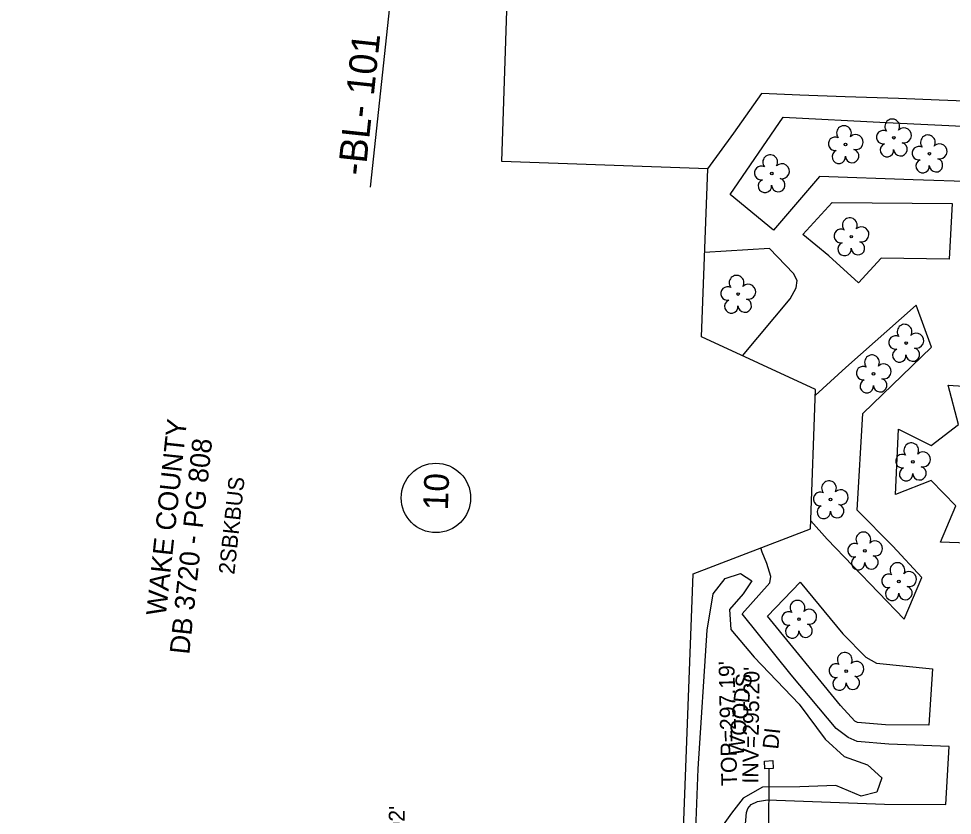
# Model space of a CAD drawing. Extents: x 2100323 to 2109811, y 740376 to 749755.
# Drawn here: x 2105494.9 to 2105730.4, y 741122.4 to 741323.2 of the extents above; entities that cross this region are included whole.
import ezdxf

# ---------------------------------------------------------------- set-up
doc = ezdxf.new("R2010")
doc.units = 0
for name, color, linetype in [('Exist Building', 7, 'Continuous'), ('Exist Building Text', 7, 'Continuous'), ('Exist Horizontal Baseline Alignment Station Label', 7, 'Continuous'), ('Exist Other Culture Area Outline', 7, 'Continuous'), ('Exist Property Deed Book Text', 7, 'Continuous'), ('Exist Property Owner Number CELL', 7, 'Continuous'), ('Exist Property Owner Text', 7, 'Continuous'), ('Exist Roads Curbs', 7, 'Continuous'), ('Exist Structure Minor Drop Inlet', 7, 'Continuous'), ('Exist Structure Minor Drop Inlet Text', 7, 'Continuous'), ('Exist Structure Minor Drop Inlet Top Elevation', 7, 'Continuous'), ('Exist Structure Minor Pipes RCP 12 Inch', 7, 'Continuous'), ('Exist Structure Minor Pipes RCP 12 Inch Invert', 7, 'Continuous'), ('Exist Structure Minor Storm Sewer Manhole Text', 7, 'Continuous'), ('Exist Vegetation Tree CELL', 7, 'Continuous'), ('Exist Vegetation Woods Line', 7, 'Continuous'), ('Exist Vegetation Woods Line Text', 7, 'Continuous')]:
    doc.layers.add(name, color=color, linetype=linetype)

msp = doc.modelspace()

# ---------------------------------------------------------------- linework, layer by layer
at = {"layer": 'Exist Building'}
msp.add_lwpolyline([(2105655.87, 740941.3), (2105665.05, 741183.27), (2105694.65, 741194.61), (2105695.87, 741229.75), (2105667.11, 741242.97), (2105668.73, 741285.34), (2105616.78, 741287.22), (2105618.25, 741332.94), (2105472.82, 741337.86), (2105463.98, 741093.77), (2105542.41, 741091.19), (2105541.81, 741072.31), (2105556.77, 741071.85), (2105555.88, 741041.91), (2105581.43, 741040.99), (2105583.31, 741091.81), (2105607.2, 741091.08), (2105601.65, 740943.21)], close=True, dxfattribs=at)
at = {"layer": 'Exist Horizontal Baseline Alignment Station Label'}
msp.add_line((2105590.48, 741345.55), (2105583.54, 741280.73), dxfattribs=at)
at = {"layer": 'Exist Other Culture Area Outline'}
for points in [[(2105687.74, 741298.33), (2105713.66, 741297), (2105736.45, 741295.9), (2105736.02, 741282.07), (2105720.48, 741282.6), (2105696.92, 741283.4), (2105685.32, 741269.86), (2105674.39, 741278.87), (2105687.74, 741298.33)], [(2105729.61, 741262.55), (2105712.42, 741262.8), (2105706.69, 741256.59), (2105699.26, 741263.39), (2105692.69, 741268.79), (2105700.11, 741276.86), (2105730.36, 741276.57), (2105729.61, 741262.55)], [(2105677.49, 741238.2), (2105689.49, 741252.6), (2105690.96, 741255.38), (2105691.28, 741257.18), (2105690.35, 741258.99), (2105684.25, 741265.23), (2105667.92, 741264.23)], [(2105694.72, 741196.57), (2105698.83, 741192.02), (2105718.26, 741171.8), (2105722.72, 741182.34), (2105715.35, 741190.24), (2105706.39, 741199.28), (2105707.79, 741223.66), (2105725.12, 741240.4), (2105721.25, 741250.97), (2105703.53, 741235.26), (2105695.82, 741228.21)], [(2105725.05, 741206.75), (2105716.06, 741203.25), (2105716.77, 741219.75), (2105725, 741215.61), (2105731.92, 741220.86), (2105729.29, 741230.81), (2105744.84, 741229.76), (2105740.55, 741221.35), (2105745.95, 741214.42), (2105756.05, 741218.08), (2105755.77, 741201.86), (2105745.02, 741206.43), (2105740.15, 741200.73), (2105743.51, 741190.62), (2105727.4, 741191.19), (2105731.22, 741200.37), (2105725.05, 741206.75)], [(2105677.87, 741116.35), (2105678.46, 741123.07), (2105678.79, 741124.06), (2105679.65, 741125.09), (2105681.21, 741125.88), (2105683.73, 741126.3), (2105713.24, 741125.19), (2105728.74, 741125.11), (2105729.6, 741139.75), (2105714.37, 741140.27), (2105706.37, 741140.99), (2105704.07, 741141.95), (2105701.06, 741144.28), (2105689.73, 741157.81), (2105677.34, 741173.13), (2105684.38, 741180.96), (2105684.63, 741182.6), (2105683.57, 741185.87), (2105682.46, 741188.71), (2105682.06, 741189.79)], [(2105713.48, 741145.16), (2105706.48, 741145.75), (2105705.75, 741146.07), (2105702.14, 741150.03), (2105683.77, 741172.58), (2105691.98, 741181.16), (2105702.8, 741168.09), (2105708.53, 741162.27), (2105711.27, 741160.69), (2105725.39, 741159.32), (2105724.47, 741145.11), (2105713.48, 741145.16)]]:
    msp.add_lwpolyline(points, dxfattribs=at)
at = {"layer": 'Exist Property Owner Number CELL'}
msp.add_circle((2105600.15, 741202.39), 8.75, dxfattribs=at)
at = {"layer": 'Exist Roads Curbs'}
msp.add_lwpolyline([(2105737.56, 741297.77), (2105737.78, 741302.27), (2105727.09, 741302.64), (2105716.8, 741303.07), (2105703.34, 741303.52), (2105691.93, 741303.95), (2105682.28, 741304.36), (2105675.2, 741294.35), (2105668.62, 741285.34)], dxfattribs=at)
at = {"layer": 'Exist Structure Minor Drop Inlet'}
msp.add_lwpolyline([(2105683.02, 741136.06), (2105685.11, 741136.16), (2105685.2, 741134.16), (2105683.11, 741134.06)], close=True, dxfattribs=at)
at = {"layer": 'Exist Structure Minor Pipes RCP 12 Inch'}
msp.add_line((2105683.92, 741068.76), (2105684.16, 741134.22), dxfattribs=at)
at = {"layer": 'Exist Vegetation Tree CELL'}
for p, q in [((2105715.61, 741293.18), (2105715.61, 741293.18)), ((2105703.44, 741291.49), (2105703.44, 741291.49)), ((2105724.59, 741289.15), (2105724.59, 741289.15)), ((2105684.83, 741284.16), (2105684.83, 741284.16)), ((2105704.9, 741268.24), (2105704.9, 741268.24)), ((2105676.34, 741253.77), (2105676.34, 741253.77)), ((2105718.72, 741241.42), (2105718.72, 741241.42)), ((2105710.5, 741233.68), (2105710.5, 741233.68)), ((2105720.41, 741211.5), (2105720.41, 741211.5)), ((2105699.67, 741201.97), (2105699.67, 741201.97)), ((2105708.32, 741189.05), (2105708.32, 741189.05)), ((2105716.9, 741181.32), (2105716.9, 741181.32)), ((2105691.71, 741171.83), (2105691.71, 741171.83)), ((2105703.63, 741158.69), (2105703.63, 741158.69))]:
    msp.add_line(p, q, dxfattribs=at)
for centre in [(2105715.61, 741293.18), (2105703.44, 741291.49), (2105724.59, 741289.15), (2105684.83, 741284.16), (2105704.9, 741268.24), (2105676.34, 741253.77), (2105718.72, 741241.42), (2105710.5, 741233.68), (2105720.41, 741211.5), (2105699.67, 741201.97), (2105708.32, 741189.05), (2105716.9, 741181.32), (2105691.71, 741171.83), (2105703.63, 741158.69)]:
    msp.add_circle(centre, 0.326, dxfattribs=at)
for centre, radius, start, end in [((2105715.22, 741296.05), 1.86, 330.1651, 219.7134), ((2105703.05, 741294.37), 1.86, 330.1651, 219.7134), ((2105713, 741293.33), 1.73, 62.6636, 279.3457), ((2105718.16, 741293.77), 1.9, 257.1011, 134.1999), ((2105700.83, 741291.65), 1.73, 62.6636, 279.3457), ((2105705.99, 741292.08), 1.9, 257.1011, 134.1999), ((2105724.21, 741292.02), 1.86, 330.1651, 219.7134), ((2105701.74, 741288.37), 1.69, 111.5671, 6.231), ((2105705.11, 741288.59), 1.7, 181.2822, 74.56), ((2105713.9, 741290.06), 1.69, 111.5671, 6.231), ((2105717.28, 741290.28), 1.7, 181.2822, 74.56), ((2105721.99, 741289.3), 1.73, 62.6636, 279.3457), ((2105727.14, 741289.74), 1.9, 257.1011, 134.1999), ((2105684.44, 741287.03), 1.86, 330.1651, 219.7134), ((2105722.89, 741286.03), 1.69, 111.5671, 6.231), ((2105726.26, 741286.25), 1.7, 181.2822, 74.56), ((2105682.22, 741284.31), 1.73, 62.6636, 279.3457), ((2105687.38, 741284.74), 1.9, 257.1011, 134.1999), ((2105686.5, 741281.26), 1.7, 181.2822, 74.56), ((2105683.12, 741281.04), 1.69, 111.5671, 6.231), ((2105704.52, 741271.11), 1.86, 330.1651, 219.7134), ((2105702.3, 741268.39), 1.73, 62.6636, 279.3457), ((2105707.45, 741268.83), 1.9, 257.1011, 134.1999), ((2105703.2, 741265.12), 1.69, 111.5671, 6.231), ((2105706.57, 741265.34), 1.7, 181.2822, 74.56), ((2105675.96, 741256.64), 1.86, 330.1651, 219.7134), ((2105673.74, 741253.92), 1.73, 62.6636, 279.3457), ((2105678.89, 741254.35), 1.9, 257.1011, 134.1999), ((2105678.02, 741250.87), 1.7, 181.2822, 74.56), ((2105674.64, 741250.65), 1.69, 111.5671, 6.231), ((2105718.33, 741244.29), 1.86, 330.1651, 219.7134), ((2105716.11, 741241.57), 1.73, 62.6636, 279.3457), ((2105721.27, 741242.01), 1.9, 257.1011, 134.1999), ((2105710.11, 741236.56), 1.86, 330.1651, 219.7134), ((2105717.01, 741238.3), 1.69, 111.5671, 6.231), ((2105720.39, 741238.52), 1.7, 181.2822, 74.56), ((2105713.05, 741234.27), 1.9, 257.1011, 134.1999), ((2105707.89, 741233.84), 1.73, 62.6636, 279.3457), ((2105708.79, 741230.56), 1.69, 111.5671, 6.231), ((2105712.17, 741230.79), 1.7, 181.2822, 74.56), ((2105720.02, 741214.38), 1.86, 330.1651, 219.7134), ((2105717.8, 741211.66), 1.73, 62.6636, 279.3457), ((2105722.96, 741212.09), 1.9, 257.1011, 134.1999), ((2105718.7, 741208.38), 1.69, 111.5671, 6.231), ((2105722.08, 741208.6), 1.7, 181.2822, 74.56), ((2105699.28, 741204.85), 1.86, 330.1651, 219.7134), ((2105697.06, 741202.13), 1.73, 62.6636, 279.3457), ((2105702.22, 741202.56), 1.9, 257.1011, 134.1999), ((2105701.34, 741199.07), 1.7, 181.2822, 74.56), ((2105697.96, 741198.85), 1.69, 111.5671, 6.231), ((2105707.94, 741191.92), 1.86, 330.1651, 219.7134), ((2105710.87, 741189.64), 1.9, 257.1011, 134.1999), ((2105705.72, 741189.2), 1.73, 62.6636, 279.3457), ((2105706.62, 741185.93), 1.69, 111.5671, 6.231), ((2105710, 741186.15), 1.7, 181.2822, 74.56), ((2105716.52, 741184.19), 1.86, 330.1651, 219.7134), ((2105714.3, 741181.47), 1.73, 62.6636, 279.3457), ((2105719.45, 741181.91), 1.9, 257.1011, 134.1999), ((2105715.2, 741178.2), 1.69, 111.5671, 6.231), ((2105718.57, 741178.42), 1.7, 181.2822, 74.56), ((2105691.32, 741174.7), 1.86, 330.1651, 219.7134), ((2105689.1, 741171.98), 1.73, 62.6636, 279.3457), ((2105694.26, 741172.42), 1.9, 257.1011, 134.1999), ((2105690, 741168.71), 1.69, 111.5671, 6.231), ((2105693.38, 741168.93), 1.7, 181.2822, 74.56), ((2105703.25, 741161.57), 1.86, 330.1651, 219.7134), ((2105701.03, 741158.85), 1.73, 62.6636, 279.3457), ((2105706.18, 741159.28), 1.9, 257.1011, 134.1999), ((2105701.93, 741155.57), 1.69, 111.5671, 6.231), ((2105705.3, 741155.79), 1.7, 181.2822, 74.56)]:
    msp.add_arc(centre, radius, start, end, dxfattribs=at)
at = {"layer": 'Exist Vegetation Woods Line'}
for points in [[(2105665.66, 741118.78), (2105666.32, 741134.1), (2105668.57, 741169.03), (2105670.05, 741178.24), (2105673.06, 741182.03), (2105676.96, 741183.32), (2105679.78, 741181.51), (2105677.63, 741178.17), (2105674.2, 741174.29), (2105674.56, 741169.19), (2105680.39, 741162.25), (2105691.75, 741150.4), (2105698.28, 741141.54), (2105703.08, 741137.23), (2105708.99, 741135.09), (2105712.56, 741131.78), (2105711.32, 741128.2), (2105707.38, 741127.17), (2105700.99, 741129.9), (2105691.9, 741129.56)], [(2105691.9, 741129.56), (2105682.51, 741129.43), (2105677.61, 741126.73), (2105674.69, 741122.92), (2105672.2, 741119.36)]]:
    msp.add_lwpolyline(points, dxfattribs=at)

# ---------------------------------------------------------------- texts
at = {"layer": 'Exist Building Text'}
msp.add_text('2SBKBUS', height=4, rotation=83.8864, dxfattribs=at).set_placement((2105549.31, 741182.96))
at = {"layer": 'Exist Horizontal Baseline Alignment Station Label'}
msp.add_text('-BL- 101   ', height=7, rotation=83.8864, dxfattribs=at).set_placement((2105582.31, 741283.46))
at = {"layer": 'Exist Property Deed Book Text'}
msp.add_text('DB 3720 - PG 808', height=5, rotation=83.8811, dxfattribs=at).set_placement((2105537.95, 741162.79))
at = {"layer": 'Exist Property Owner Number CELL'}
msp.add_text('10', height=6.25, rotation=87.7944, dxfattribs=at).set_placement((2105603.15, 741199.22))
at = {"layer": 'Exist Property Owner Text'}
msp.add_text('WAKE COUNTY', height=5, rotation=83.8018, dxfattribs=at).set_placement((2105532.03, 741172.5))
at = {"layer": 'Exist Structure Minor Drop Inlet Text'}
msp.add_text('DI', height=4, rotation=83.8864, dxfattribs=at).set_placement((2105686.46, 741138.88))
at = {"layer": 'Exist Structure Minor Drop Inlet Top Elevation'}
msp.add_text("TOP=297.19'", height=4, rotation=91.3317, dxfattribs=at).set_placement((2105676.14, 741129.8))
at = {"layer": 'Exist Structure Minor Pipes RCP 12 Inch Invert'}
msp.add_text("INV=295.20'", height=4, rotation=89.3305, dxfattribs=at).set_placement((2105681.42, 741130.36))
at = {"layer": 'Exist Structure Minor Storm Sewer Manhole Text'}
msp.add_text("TOP=297.02'", height=4, rotation=89.4796, dxfattribs=at).set_placement((2105592.01, 741093.23))
at = {"layer": 'Exist Vegetation Woods Line Text'}
msp.add_text('WOODS', height=4, rotation=83.8864, dxfattribs=at).set_placement((2105677.69, 741137.21))

doc.saveas('drawing.dxf')
